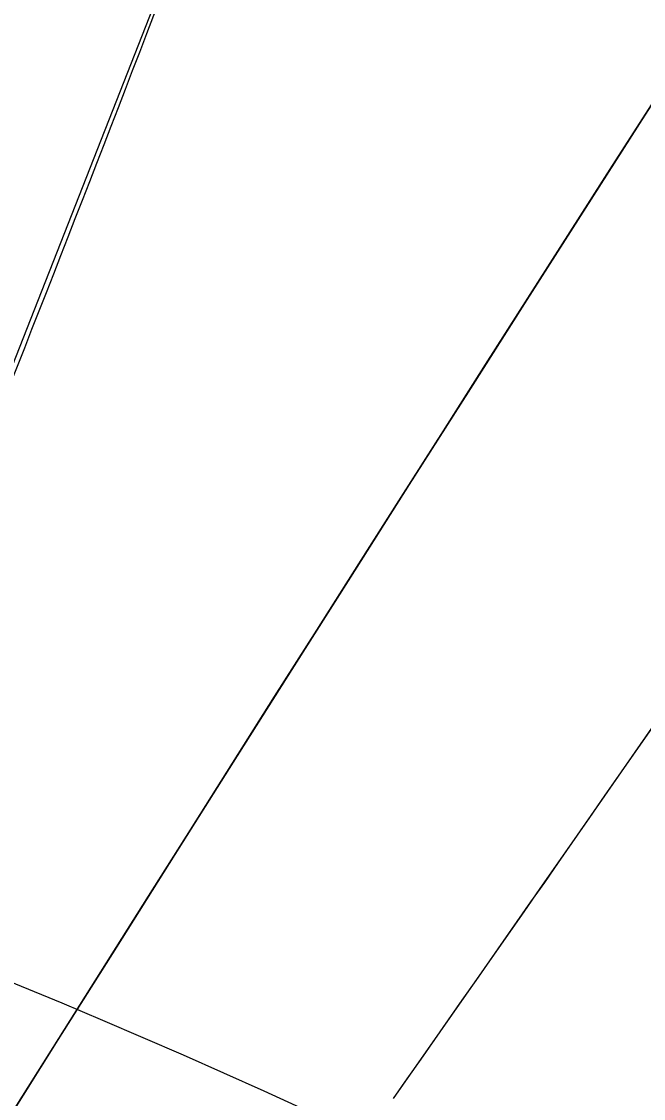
# Model space of a CAD drawing. Extents: x 14104283 to 14129344, y 8637090 to 8673339.
# Drawn here: x 14119066.86 to 14119089.78, y 8668808.59 to 8668848.28 of the extents above; entities that cross this region are included whole.
import ezdxf

# ---------------------------------------------------------------- set-up
doc = ezdxf.new("R2010")
doc.units = 0
for name, color, linetype in [('dsnPaintExistingBrokenLaneLineWhite', 7, 'Continuous'), ('dsnPaintExistingEdgeLineRightWhite', 7, 'Continuous'), ('dsnPaintRemoveEdgeLineYellow', 7, 'Continuous'), ('dsnShadingPaved', 7, 'Continuous'), ('dsnStdLabel', 7, 'Continuous'), ('dsnStgShadingPrevPav', 7, 'Continuous'), ('dsnTapePlaceChannelizingLaneWhite', 7, 'Continuous'), ('dsnTapePlaceChannelizingLaneYellow', 7, 'Continuous')]:
    doc.layers.add(name, color=color, linetype=linetype)

msp = doc.modelspace()

# ---------------------------------------------------------------- linework, layer by layer
at = {"layer": 'dsnPaintExistingBrokenLaneLineWhite'}
msp.add_arc((14121592.114, 8667345.675), 2864.949, 147.157369, 157.163302, dxfattribs=at)
at = {"layer": 'dsnPaintExistingEdgeLineRightWhite'}
msp.add_arc((14121592.114, 8667345.675), 2852.949, 147.157369, 157.163302, dxfattribs=at)
at = {"layer": 'dsnPaintRemoveEdgeLineYellow'}
msp.add_arc((14121592.114, 8667345.675), 2876.949, 147.157369, 151.259893, dxfattribs=at)
at = {"layer": 'dsnShadingPaved'}
msp.add_line((14119058.527, 8668815.244), (14119075.626, 8668858.76), dxfattribs=at)
for centre, radius, start, end in [((14120823.304, 8667767.54), 2012, 143.15224, 151.245378), ((14120823.304, 8667767.54), 2000, 143.15224, 151.245378), ((14116224.945, 8670811.467), 3488, 324.954927, 327.159261), ((14116224.945, 8670811.467), 3488, 324.954927, 326.81283), ((14117682.326, 8669381.119), 1488, 337.648227, 339.448576)]:
    msp.add_arc(centre, radius, start, end, dxfattribs=at)
at = {"layer": 'dsnStdLabel'}
msp.add_arc((14118963.835, 8668562.033), 271.027, 62.16209, 84.12167, dxfattribs=at)
msp.add_open_spline([(14119078.88, 8668729.338), (14119110.556, 8668783.382), (14119143.405, 8668836.721), (14119177.411, 8668889.33), (14119212.122, 8668941.294), (14119078.88, 8668729.338), (14119212.122, 8668941.294)], degree=3, dxfattribs=at)
at = {"layer": 'dsnStgShadingPrevPav'}
for centre, radius, start, end in [((14123732.957, 8665874.379), 5512, 146.425624, 157.163302), ((14123732.586, 8665873.821), 5512, 146.502133, 150.361956), ((14123732.846, 8665874.198), 5488.008, 146.41277, 150.668735), ((14123732.957, 8665874.379), 5488, 146.421187, 157.163302), ((14121592.114, 8667345.675), 2888.949, 147.236664, 156.233892), ((14121592.107, 8667345.679), 2888.949, 147.236664, 155.318405), ((14121592.114, 8667345.675), 2876.949, 147.240092, 156.233892), ((14121574.889, 8667355.291), 2857.26, 147.215341, 155.938429), ((14121574.765, 8667355.067), 2854.278, 147.211046, 155.933336), ((14121591.751, 8667345.113), 2873.957, 147.236288, 151.151672)]:
    msp.add_arc(centre, radius, start, end, dxfattribs=at)
at = {"layer": 'dsnTapePlaceChannelizingLaneWhite'}
msp.add_arc((14120823.304, 8667767.54), 2000, 143.15224, 151.245378, dxfattribs=at)
at = {"layer": 'dsnTapePlaceChannelizingLaneYellow'}
msp.add_arc((14120823.304, 8667767.54), 2012, 143.15224, 151.245378, dxfattribs=at)

doc.saveas('drawing.dxf')
